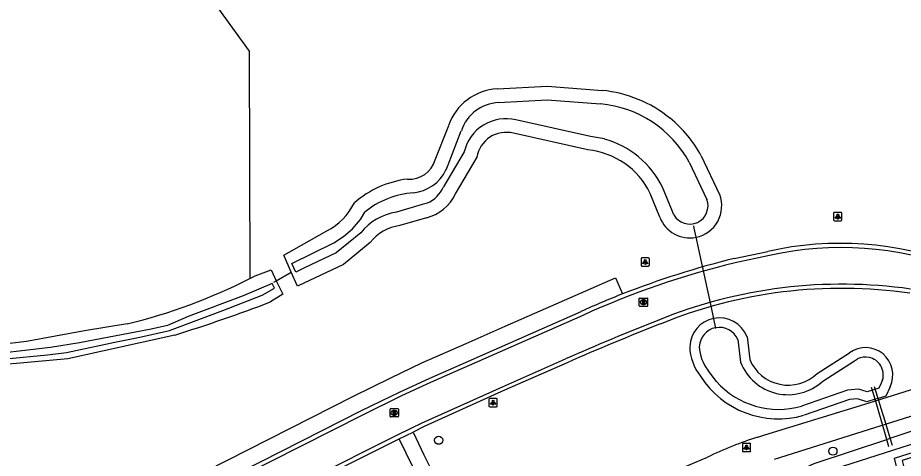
# Model space of a CAD drawing. Extents: x 162880 to 165536, y 384011 to 385179.
# Drawn here: x 163466 to 163572.4, y 384446.6 to 384499.4 of the extents above; entities that cross this region are included whole.
import ezdxf

# ---------------------------------------------------------------- set-up
doc = ezdxf.new("R2010")
doc.units = 0
for name, color, linetype in [('IMGEO_Boom', 7, 'Continuous'), ('IMGEO_Duiker', 7, 'Continuous'), ('IMGEO_Groenvoorziening', 7, 'Continuous'), ('IMGEO_Lichtpunt', 7, 'Continuous'), ('IMGEO_Loofbos', 7, 'Continuous'), ('IMGEO_Rijbaan_lokaal_gesloten', 7, 'Continuous'), ('IMGEO_Rijbaan_lokaal_open', 7, 'Continuous'), ('IMGEO_Rioolput', 7, 'Continuous'), ('IMGEO_Voetpad_open', 7, 'Continuous'), ('IMGEO_Waterloop', 7, 'Continuous')]:
    doc.layers.add(name, color=color, linetype=linetype)

msp = doc.modelspace()

# ---------------------------------------------------------------- linework, layer by layer
at = {"layer": 'IMGEO_Boom'}
for centre in [(163516.59, 384448.72), (163563.93, 384447.41)]:
    msp.add_circle(centre, 0.489, dxfattribs=at)
at = {"layer": 'IMGEO_Duiker'}
for points in [[(163549.87, 384462.15), (163549.33, 384464.65), (163547.78, 384471.81), (163547.5, 384473.09), (163547.27, 384474.17), (163547.21, 384474.44)], [(163496.81, 384467.7), (163497.09, 384467.87), (163498.89, 384468.91)], [(163571.09, 384448.11), (163570.82, 384448.97), (163570.19, 384451.02), (163569.72, 384452.53), (163569.35, 384453.74), (163568.92, 384455.14)], [(163570.66, 384447.95), (163570.4, 384448.83), (163569.8, 384450.9), (163569.35, 384452.42), (163568.99, 384453.64), (163568.58, 384455.04)]]:
    msp.add_lwpolyline(points, dxfattribs=at)
at = {"layer": 'IMGEO_Groenvoorziening'}
msp.add_lwpolyline([(163560.72, 384445.49), (163561.66, 384445.91), (163570.4, 384448.83), (163570.82, 384448.97), (163588.15, 384454.77), (163611.8, 384462.29), (163663.84, 384478.36), (163664.3, 384476.91), (163664.74, 384475.57), (163612.83, 384459.16), (163572.24, 384446.29), (163572.52, 384445.16)], dxfattribs=at)
at = {"layer": 'IMGEO_Lichtpunt'}
for p, q in [((163564.01, 384475.98), (163564.01, 384475.17)), ((163564.01, 384475.98), (163564.01, 384475.17)), ((163564.91, 384476.07), (163564.11, 384476.07)), ((163564.91, 384476.07), (163564.11, 384476.07)), ((163565.01, 384475.17), (163565.01, 384475.98)), ((163565.01, 384475.17), (163565.01, 384475.98)), ((163564.11, 384475.07), (163564.91, 384475.07)), ((163564.11, 384475.07), (163564.91, 384475.07)), ((163540.89, 384470.52), (163540.89, 384469.72)), ((163540.89, 384470.52), (163540.89, 384469.72)), ((163541.79, 384470.62), (163540.99, 384470.62)), ((163541.79, 384470.62), (163540.99, 384470.62)), ((163541.89, 384469.72), (163541.89, 384470.52)), ((163541.89, 384469.72), (163541.89, 384470.52)), ((163540.99, 384469.62), (163541.79, 384469.62)), ((163540.99, 384469.62), (163541.79, 384469.62)), ((163522.63, 384453.64), (163522.63, 384452.83)), ((163522.63, 384453.64), (163522.63, 384452.83)), ((163523.53, 384453.73), (163522.72, 384453.73)), ((163523.53, 384453.73), (163522.72, 384453.73)), ((163523.62, 384452.83), (163523.62, 384453.64)), ((163523.62, 384452.83), (163523.62, 384453.64)), ((163522.72, 384452.74), (163523.53, 384452.74)), ((163522.72, 384452.74), (163523.53, 384452.74)), ((163553.06, 384448.26), (163553.06, 384447.45)), ((163553.06, 384448.26), (163553.06, 384447.45)), ((163553.96, 384448.35), (163553.15, 384448.35)), ((163553.96, 384448.35), (163553.15, 384448.35)), ((163554.05, 384447.45), (163554.05, 384448.26)), ((163554.05, 384447.45), (163554.05, 384448.26)), ((163553.15, 384447.35), (163553.96, 384447.35)), ((163553.15, 384447.35), (163553.96, 384447.35))]:
    msp.add_line(p, q, dxfattribs=at)
for points in [[(163564.39, 384475.64), (163564.42, 384475.61), (163564.24, 384475.35), (163564.2, 384475.38), (163564.39, 384475.64)], [(163564.49, 384475.59), (163564.54, 384475.59), (163564.54, 384475.27), (163564.49, 384475.27), (163564.49, 384475.59)], [(163564.6, 384475.61), (163564.64, 384475.64), (163564.82, 384475.38), (163564.78, 384475.35), (163564.6, 384475.61)], [(163541.27, 384470.19), (163541.31, 384470.16), (163541.12, 384469.9), (163541.08, 384469.92), (163541.27, 384470.19)], [(163541.37, 384470.14), (163541.42, 384470.14), (163541.42, 384469.82), (163541.37, 384469.82), (163541.37, 384470.14)], [(163541.48, 384470.16), (163541.52, 384470.19), (163541.7, 384469.92), (163541.67, 384469.9), (163541.48, 384470.16)], [(163523, 384453.3), (163523.04, 384453.28), (163522.85, 384453.01), (163522.81, 384453.04), (163523, 384453.3)], [(163523.1, 384453.26), (163523.15, 384453.26), (163523.15, 384452.93), (163523.1, 384452.93), (163523.1, 384453.26)], [(163523.21, 384453.28), (163523.25, 384453.3), (163523.44, 384453.04), (163523.4, 384453.01), (163523.21, 384453.28)], [(163553.43, 384447.92), (163553.47, 384447.89), (163553.28, 384447.63), (163553.24, 384447.66), (163553.43, 384447.92)], [(163553.53, 384447.87), (163553.58, 384447.87), (163553.58, 384447.55), (163553.53, 384447.55), (163553.53, 384447.87)], [(163553.64, 384447.89), (163553.68, 384447.92), (163553.87, 384447.66), (163553.83, 384447.63), (163553.64, 384447.89)]]:
    msp.add_lwpolyline(points, dxfattribs=at)
for centre in [(163564.51, 384475.77), (163541.39, 384470.32), (163523.13, 384453.44), (163553.56, 384448.05)]:
    msp.add_circle(centre, 0.0994, dxfattribs=at)
for centre, start, end in [((163564.11, 384475.98), 90, 180), ((163564.11, 384475.98), 90, 180), ((163564.91, 384475.98), 0, 90), ((163564.91, 384475.98), 0, 90), ((163564.11, 384475.17), 180, 270), ((163564.11, 384475.17), 180, 270), ((163564.91, 384475.17), 270, 0), ((163564.91, 384475.17), 270, 360), ((163540.99, 384470.52), 90, 180), ((163540.99, 384470.52), 90, 180), ((163541.79, 384470.52), 0, 90), ((163541.79, 384470.52), 0, 90), ((163540.99, 384469.72), 180, 270), ((163540.99, 384469.72), 180, 270), ((163541.79, 384469.72), 270, 0), ((163541.79, 384469.72), 270, 360), ((163522.72, 384453.64), 90, 180), ((163522.72, 384453.64), 90, 180), ((163523.53, 384453.64), 0, 90), ((163523.53, 384453.64), 0, 90), ((163522.72, 384452.83), 180, 270), ((163522.72, 384452.83), 180, 270), ((163523.53, 384452.83), 270, 0), ((163523.53, 384452.83), 270, 360), ((163553.15, 384448.26), 90, 180), ((163553.15, 384448.26), 90, 180), ((163553.96, 384448.26), 0, 90), ((163553.96, 384448.26), 0, 90), ((163553.15, 384447.45), 180, 270), ((163553.15, 384447.45), 180, 270), ((163553.96, 384447.45), 270, 0), ((163553.96, 384447.45), 270, 360)]:
    msp.add_arc(centre, 0.0946, start, end, dxfattribs=at)
at = {"layer": 'IMGEO_Loofbos'}
for points in [[(163521.33, 384567.5), (163521.64, 384552.98), (163500, 384546.05), (163496.94, 384545.07), (163488.41, 384542.34), (163489.71, 384524.81), (163483.62, 384509.54), (163493.84, 384495.43), (163493.92, 384468.14)], [(163523.62, 384490.88), (163529.64, 384491.21)], [(163529.64, 384491.21), (163536.24, 384490.71)], [(163516.18, 384482.38), (163517.79, 384486.5)], [(163534.49, 384483.57), (163525.56, 384485.57)], [(163521.18, 384482.7), (163518.59, 384478.31)], [(163548.11, 384482.87), (163550.33, 384478.2)], [(163543.15, 384475.5), (163542, 384478.35)], [(163515.11, 384475.43), (163511.92, 384474.49)], [(163508.37, 384472.44), (163505.17, 384469.81), (163499.62, 384467.23), (163498.89, 384468.91), (163498.01, 384470.95), (163503.17, 384473.85)], [(163493.92, 384468.14), (163494.54, 384468.46), (163496.47, 384469.16), (163497.09, 384467.87), (163497.86, 384466.24), (163496.41, 384465.32)], [(163479.2, 384462.68), (163474.07, 384461.87), (163467.11, 384460.56), (163458.75, 384459.56), (163452.54, 384459.24), (163450.28, 384459), (163446, 384458.2)], [(163484.9, 384461.34), (163472.05, 384458.51), (163465.9, 384457.92), (163453.86, 384456.97), (163448.05, 384456.01)], [(163553.62, 384461.15), (163553.94, 384458.42)], [(163562.04, 384456.75), (163565.92, 384459.22)], [(163570.8, 384455.14), (163570.29, 384454.01), (163569.35, 384453.74), (163568.99, 384453.64), (163568.02, 384453.35), (163566.88, 384453.7), (163565.91, 384453.62), (163560.46, 384451.72)]]:
    msp.add_lwpolyline(points, dxfattribs=at)
for centre, radius, start, end in [((163523.93, 384484.4), 6.49, 92.6899, 161.141), ((163534.75, 384475.53), 15.25, 50.9195, 84.4195), ((163534.75, 384475.54), 15.25, 28.7547, 50.8916), ((163524.68, 384482.13), 3.55, 75.7267, 170.8214), ((163533.65, 384474.35), 9.25, 25.598, 84.7714), ((163513.09, 384483.27), 3.22, 265.7829, 344.0232), ((163514.29, 384468.26), 11.89, 96.9582, 131.1482), ((163513.93, 384480.4), 5.11, 283.3542, 335.851), ((163546.74, 384476.85), 3.84, 281.3969, 20.612), ((163499.67, 384480.58), 7.59, 297.474, 333.6265), ((163546.74, 384476.85), 3.84, 200.5843, 281.4206), ((163512.6, 384469.19), 5.34, 97.3882, 142.5387), ((163462.59, 384530.03), 69.37, 283.857, 296.8484), ((163427.85, 384645.24), 192.54, 287.2343, 290.8586), ((163550.3, 384459.85), 3.56, 101.2332, 178.4695), ((163550.3, 384459.85), 3.56, 21.4106, 101.2225), ((163552.72, 384460.13), 5.99, 181.746, 218.3088), ((163567.84, 384456.56), 3.28, 334.3476, 125.8497), ((163558.55, 384460.32), 4.99, 202.3226, 314.3347), ((163557.38, 384462.39), 11.1, 212.5278, 286.0907)]:
    msp.add_arc(centre, radius, start, end, dxfattribs=at)
at = {"layer": 'IMGEO_Rijbaan_lokaal_gesloten'}
for points in [[(163556.3, 384470.88), (163552.21, 384470.02)], [(163533.89, 384463.7), (163515.62, 384455.64), (163512.12, 384454.06), (163507.53, 384451.79), (163477.73, 384436.72)], [(163479.61, 384433.16), (163501.03, 384444.03), (163511.58, 384449.35), (163513.3, 384450.16), (163514.59, 384450.8), (163524.26, 384455.15), (163531.82, 384458.48)]]:
    msp.add_lwpolyline(points, dxfattribs=at)
for centre, radius, start, end in [((163564.91, 384433.05), 38.8, 68.9302, 102.8184), ((163575.42, 384373.05), 99.71, 103.4611, 114.6182), ((163565.03, 384409.04), 58.41, 81.9108, 112.1564), ((163674.64, 384131.03), 357.25, 111.6209, 113.5643)]:
    msp.add_arc(centre, radius, start, end, dxfattribs=at)
at = {"layer": 'IMGEO_Rijbaan_lokaal_open'}
for points in [[(163552.07, 384470.53), (163556.1, 384471.39)], [(163533.67, 384464.15), (163515.41, 384456.1), (163511.93, 384454.51), (163507.29, 384452.24), (163456.62, 384426.53), (163430.98, 384413.5), (163405.97, 384400.81), (163393.64, 384394.66), (163392.99, 384394.34), (163383.77, 384389.8), (163378.73, 384387.48), (163374.46, 384385.55)], [(163532.02, 384458.02), (163524.51, 384454.72), (163514.86, 384450.37), (163513.51, 384449.7)], [(163462.47, 384423.87), (163479.69, 384432.62), (163501.21, 384443.55), (163511.84, 384448.9)], [(163511.84, 384448.9), (163513.51, 384449.7)]]:
    msp.add_lwpolyline(points, dxfattribs=at)
for centre, radius, start, end in [((163564.83, 384432.53), 39.82, 69.24, 102.6689), ((163576.71, 384369.71), 103.79, 103.7337, 111.4959), ((163564.94, 384409.59), 57.36, 81.7549, 112.2739), ((163575.86, 384371.81), 101.53, 111.4825, 114.5554), ((163635.84, 384224.13), 255.9, 111.2235, 113.9347)]:
    msp.add_arc(centre, radius, start, end, dxfattribs=at)
at = {"layer": 'IMGEO_Rioolput'}
for p, q in [((163540.68, 384464.87), (163540.68, 384465.72)), ((163540.76, 384465.79), (163541.61, 384465.79)), ((163541.68, 384465.72), (163541.68, 384464.87)), ((163541.61, 384464.79), (163540.76, 384464.79)), ((163541.17, 384465.57), (163541.2, 384465.57)), ((163541.19, 384465.01), (163541.17, 384465.01)), ((163510.76, 384451.6), (163510.76, 384452.45)), ((163510.83, 384452.53), (163511.68, 384452.53)), ((163511.24, 384452.3), (163511.27, 384452.3)), ((163511.76, 384452.45), (163511.76, 384451.6)), ((163511.68, 384451.52), (163510.83, 384451.52)), ((163511.27, 384451.75), (163511.24, 384451.75))]:
    msp.add_line(p, q, dxfattribs=at)
for points in [[(163540.68, 384464.87), (163540.68, 384465.72)], [(163540.76, 384465.79), (163541.61, 384465.79)], [(163541.68, 384465.72), (163541.68, 384464.87)], [(163541.61, 384464.79), (163540.76, 384464.79)], [(163541.27, 384465.49), (163541.02, 384465.49), (163541.02, 384465.09)], [(163541.02, 384465.09), (163541.14, 384465.09), (163541.14, 384465.26), (163541.15, 384465.26)], [(163541.2, 384465.41), (163541.14, 384465.41), (163541.14, 384465.33)], [(163541.14, 384465.33), (163541.19, 384465.33)], [(163541.2, 384465.23), (163541.27, 384465.09), (163541.41, 384465.09), (163541.35, 384465.22)], [(163510.76, 384451.6), (163510.76, 384452.45)], [(163510.83, 384452.53), (163511.68, 384452.53)], [(163511.35, 384452.22), (163511.09, 384452.22), (163511.09, 384451.82)], [(163511.09, 384451.82), (163511.22, 384451.82), (163511.22, 384451.99), (163511.23, 384451.99)], [(163511.27, 384452.14), (163511.22, 384452.14), (163511.22, 384452.06)], [(163511.22, 384452.06), (163511.27, 384452.06)], [(163511.27, 384451.96), (163511.35, 384451.82), (163511.49, 384451.82), (163511.42, 384451.95)], [(163511.76, 384452.45), (163511.76, 384451.6)], [(163511.68, 384451.52), (163510.83, 384451.52)]]:
    msp.add_lwpolyline(points, dxfattribs=at)
for centre, radius, start, end in [((163540.76, 384465.72), 0.0765, 91.552, 178.448), ((163540.76, 384465.72), 0.0765, 91.552, 178.448), ((163541.61, 384465.72), 0.0765, 1.552, 88.448), ((163541.61, 384465.72), 0.0765, 1.552, 88.448), ((163540.76, 384464.87), 0.0765, 181.552, 268.448), ((163540.76, 384464.87), 0.0765, 181.552, 268.448), ((163541.15, 384465.2), 0.0533, 26.0293, 88.6989), ((163541.18, 384465.52), 0.19, 274.7715, 282.9687), ((163541.2, 384465.32), 0.0964, 77.0061, 93.1865), ((163541.22, 384465.37), 0.0378, 276.6634, 79.6772), ((163541.27, 384465.38), 0.109, 350.3612, 89.416), ((163541.27, 384465.38), 0.112, 277.5842, 350.9817), ((163541.25, 384465.17), 0.108, 29.5134, 73.7905), ((163541.61, 384464.87), 0.0765, 271.552, 358.448), ((163541.61, 384464.87), 0.0765, 271.552, 358.448), ((163510.83, 384452.45), 0.0765, 91.552, 178.448), ((163510.83, 384452.45), 0.0765, 91.552, 178.448), ((163511.23, 384451.93), 0.0533, 26.0293, 88.6989), ((163511.28, 384452.05), 0.0964, 77.0061, 93.1865), ((163511.25, 384452.25), 0.19, 274.7715, 282.9687), ((163511.29, 384452.1), 0.0378, 276.6634, 79.6772), ((163511.34, 384452.11), 0.109, 350.3612, 89.416), ((163511.34, 384452.11), 0.112, 277.5842, 350.9817), ((163511.33, 384451.9), 0.108, 29.5134, 73.7905), ((163511.68, 384452.45), 0.0765, 1.552, 88.448), ((163511.68, 384452.45), 0.0765, 1.552, 88.448), ((163510.83, 384451.6), 0.0765, 181.552, 268.448), ((163510.83, 384451.6), 0.0765, 181.552, 268.448), ((163511.68, 384451.6), 0.0765, 271.552, 358.448), ((163511.68, 384451.6), 0.0765, 271.552, 358.448)]:
    msp.add_arc(centre, radius, start, end, dxfattribs=at)
for centre, major_axis, ratio, start_param, end_param in [((163541.17, 384465.29), (-0.387, 0.002), 0.722429, 4.712389, 7.853982), ((163541.19, 384465.29), (-0.39, 0.002), 0.717154, 1.570796, 4.712389), ((163511.24, 384452.02), (-0.387, 0.002), 0.722429, 4.712389, 7.853982), ((163511.27, 384452.02), (-0.39, 0.002), 0.717154, 1.570796, 4.712389)]:
    msp.add_ellipse(centre, major_axis=major_axis, ratio=ratio, start_param=start_param, end_param=end_param, dxfattribs=at)
at = {"layer": 'IMGEO_Voetpad_open'}
for points in [[(163455.22, 384428.07), (163455.74, 384428.34), (163506.36, 384454.02), (163510.84, 384456.22), (163514.55, 384458), (163519.9, 384460.32), (163524.59, 384462.42), (163537.83, 384468.23), (163538.68, 384466.28)], [(163554.92, 384449.11), (163555.74, 384449.36), (163568.28, 384453.23), (163588.26, 384459.48), (163589.88, 384460)], [(163590.73, 384457.04), (163589.83, 384456.78), (163568.94, 384450.23), (163556.87, 384446.42)], [(163495.27, 384427.71), (163517.76, 384433.71), (163518.74, 384433.99), (163519.22, 384434.14), (163518.28, 384435.99), (163513.54, 384445.45), (163511.84, 384448.9)], [(163513.51, 384449.7), (163514.81, 384446.98), (163520, 384436.58), (163520.9, 384434.77), (163524.02, 384436.11), (163547.35, 384446.04), (163548.87, 384446.69)]]:
    msp.add_lwpolyline(points, dxfattribs=at)
msp.add_arc((163568.77, 384405.65), 45.61, 107.6771, 115.8669, dxfattribs=at)
at = {"layer": 'IMGEO_Waterloop'}
for points in [[(163523.78, 384489.25), (163529.62, 384489.57), (163536.03, 384489.08)], [(163536.49, 384484.88), (163534.82, 384485.18), (163525.87, 384487.18)], [(163517.47, 384481.16), (163517.71, 384481.79), (163519.31, 384485.87)], [(163519.65, 384483.33), (163517.16, 384479.12)], [(163546.68, 384482.08), (163548.79, 384477.63)], [(163544.83, 384475.77), (163544.65, 384476.16), (163543.47, 384479.08)], [(163515.23, 384477.19), (163514.62, 384477), (163511.52, 384476.08)], [(163662.63, 384476.79), (163563.06, 384444.92), (163561.99, 384444.45), (163561.47, 384443.98), (163561.14, 384443.3), (163561.14, 384442.85), (163574.69, 384387.89)], [(163507.23, 384473.63), (163504.29, 384471.21), (163500.46, 384469.42), (163499.43, 384468.91), (163498.96, 384469.93), (163504.01, 384472.43), (163505.16, 384473.16), (163506.26, 384474.11), (163507.2, 384475.23), (163507.71, 384476.09)], [(163585.07, 384388.06), (163571.72, 384444.91), (163571.33, 384446.56), (163663.4, 384475.66)], [(163464.61, 384458.48), (163469.61, 384458.97), (163471.89, 384459.26), (163477.69, 384460.48), (163480.72, 384461.1), (163484.28, 384461.89), (163490.67, 384464.3), (163495.41, 384466.13), (163496.86, 384466.96), (163496.6, 384467.52), (163493.13, 384466.06), (163486.52, 384463.56), (163484.02, 384462.51), (163482.08, 384462.06), (163473.46, 384460.42), (163469.98, 384459.86), (163461.02, 384458.82)], [(163552.51, 384460.82), (163552.83, 384458.09)], [(163562.71, 384455.83), (163566.52, 384458.25), (163566.89, 384458.48)], [(163549.95, 384455.76), (163548.95, 384457.08)], [(163569.89, 384455.97), (163569.74, 384455.58), (163569.46, 384454.96), (163568.03, 384454.54), (163567.01, 384454.85), (163565.68, 384454.74), (163560.15, 384452.82)]]:
    msp.add_lwpolyline(points, dxfattribs=at)
for centre, radius, start, end in [((163524.02, 384484.28), 4.97, 92.7653, 161.363), ((163534.87, 384475.72), 13.41, 28.3186, 85.0099), ((163524.67, 384482.17), 5.15, 76.4892, 167.0253), ((163533.49, 384474.16), 11.13, 26.2337, 74.3621), ((163513.09, 384483.27), 4.86, 275.5634, 334.2375), ((163513.69, 384480.67), 3.8, 293.9392, 335.9717), ((163514.31, 384468.05), 10.4, 94.1466, 129.3887), ((163546.74, 384476.85), 2.19, 209.5882, 20.6563), ((163512.49, 384469.4), 6.75, 98.3185, 141.1943), ((163550.3, 384459.85), 2.42, 23.6874, 177.7492), ((163552.69, 384460.11), 4.81, 181.8888, 218.9954), ((163567.84, 384456.56), 2.14, 78.5638, 116.3417), ((163567.85, 384456.57), 2.13, 343.5301, 78.7849), ((163558.54, 384460.32), 6.13, 201.3513, 312.8723), ((163557.38, 384462.37), 9.94, 221.6592, 286.2335)]:
    msp.add_arc(centre, radius, start, end, dxfattribs=at)

doc.saveas('drawing.dxf')
